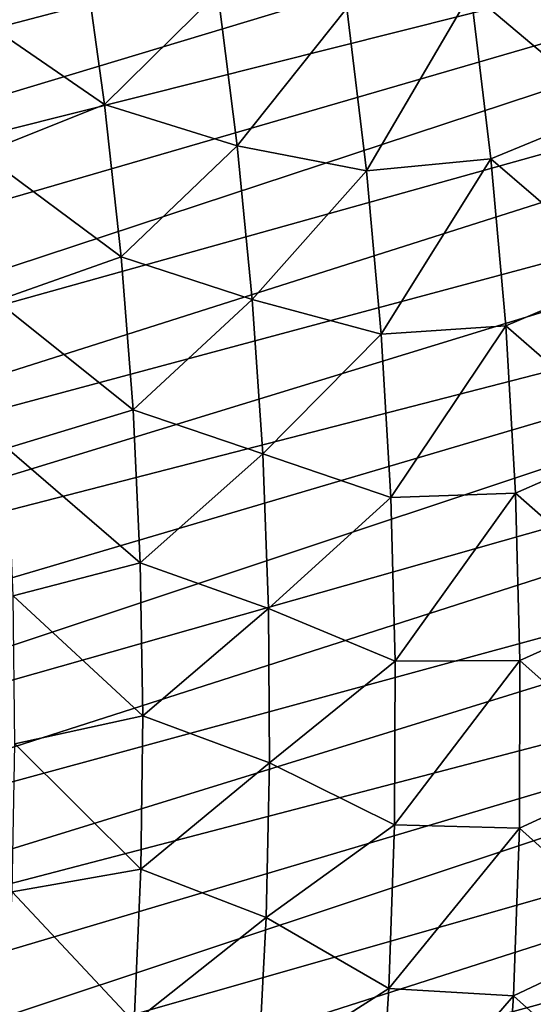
# Model space of a CAD drawing. Header units: millimetres. Extents: x -50 to 50, y -50 to 50.
# Tile 434 of 562: x 36.2 to 40, y -2.1 to 5.2. Entities that reach past the tile are written whole.
import ezdxf

# ---------------------------------------------------------------- set-up
doc = ezdxf.new("R2010")
doc.units = ezdxf.units.MM
doc.header["$LTSCALE"] = 65.185185
doc.layers.add('37', color=7, linetype='CONTINUOUS')
doc.layers.add('39', color=7, linetype='CONTINUOUS')

msp = doc.modelspace()

# ---------------------------------------------------------------- linework, layer by layer
at = {"layer": '37', "color": 15, "linetype": 'Continuous', "true_color": 0xaf503c}
for points in [[(40.5699, 4.5248, -5.5113), (39.5454, 5.3895, -6.0897), (40.4168, 5.7344, -5.5113), (40.5699, 4.5248, -5.5113)], [(36.8494, 4.5642, -7.7458), (35.8012, 5.2834, -8.271), (36.6938, 5.682, -7.7458), (36.8494, 4.5642, -7.7458)], [(36.8494, 4.5642, -7.7458), (36.6938, 5.682, -7.7458), (37.682, 5.3904, -7.207), (36.8494, 4.5642, -7.7458)], [(37.8263, 4.2608, -7.207), (36.8494, 4.5642, -7.7458), (37.682, 5.3904, -7.207), (37.8263, 4.2608, -7.207)], [(37.8263, 4.2608, -7.207), (37.682, 5.3904, -7.207), (38.6341, 5.2734, -6.655), (37.8263, 4.2608, -7.207)], [(38.7786, 4.0758, -6.655), (38.6341, 5.2734, -6.655), (39.5454, 5.3895, -6.0897), (38.7786, 4.0758, -6.655)], [(39.6931, 4.164, -6.0897), (38.7786, 4.0758, -6.655), (39.5454, 5.3895, -6.0897), (39.6931, 4.164, -6.0897)], [(39.6931, 4.164, -6.0897), (39.5454, 5.3895, -6.0897), (40.5699, 4.5248, -5.5113), (39.6931, 4.164, -6.0897)], [(35.9439, 4.2035, -8.271), (35.8012, 5.2834, -8.271), (36.8494, 4.5642, -7.7458), (35.9439, 4.2035, -8.271)], [(38.7786, 4.0758, -6.655), (37.8263, 4.2608, -7.207), (38.6341, 5.2734, -6.655), (38.7786, 4.0758, -6.655)], [(36.971, 3.4421, -7.7458), (35.9439, 4.2035, -8.271), (36.8494, 4.5642, -7.7458), (36.971, 3.4421, -7.7458)], [(36.971, 3.4421, -7.7458), (36.8494, 4.5642, -7.7458), (37.8263, 4.2608, -7.207), (36.971, 3.4421, -7.7458)], [(40.6869, 3.3111, -5.5113), (39.6931, 4.164, -6.0897), (40.5699, 4.5248, -5.5113), (40.6869, 3.3111, -5.5113)], [(37.9367, 3.1274, -7.207), (36.971, 3.4421, -7.7458), (37.8263, 4.2608, -7.207), (37.9367, 3.1274, -7.207)], [(37.9367, 3.1274, -7.207), (37.8263, 4.2608, -7.207), (38.7786, 4.0758, -6.655), (37.9367, 3.1274, -7.207)], [(36.054, 3.1198, -8.271), (35.9439, 4.2035, -8.271), (36.971, 3.4421, -7.7458), (36.054, 3.1198, -8.271)], [(38.8861, 2.8743, -6.655), (38.7786, 4.0758, -6.655), (39.6931, 4.164, -6.0897), (38.8861, 2.8743, -6.655)], [(39.8028, 2.9345, -6.0897), (38.8861, 2.8743, -6.655), (39.6931, 4.164, -6.0897), (39.8028, 2.9345, -6.0897)], [(39.8028, 2.9345, -6.0897), (39.6931, 4.164, -6.0897), (40.6869, 3.3111, -5.5113), (39.8028, 2.9345, -6.0897)], [(38.8861, 2.8743, -6.655), (37.9367, 3.1274, -7.207), (38.7786, 4.0758, -6.655), (38.8861, 2.8743, -6.655)], [(37.0585, 2.3168, -7.7458), (36.054, 3.1198, -8.271), (36.971, 3.4421, -7.7458), (37.0585, 2.3168, -7.7458)], [(37.0585, 2.3168, -7.7458), (36.971, 3.4421, -7.7458), (37.9367, 3.1274, -7.207), (37.0585, 2.3168, -7.7458)], [(40.7675, 2.0945, -5.5113), (39.8028, 2.9345, -6.0897), (40.6869, 3.3111, -5.5113), (40.7675, 2.0945, -5.5113)], [(36.1315, 2.0332, -8.271), (36.054, 3.1198, -8.271), (37.0585, 2.3168, -7.7458), (36.1315, 2.0332, -8.271)], [(38.0132, 1.9912, -7.207), (37.0585, 2.3168, -7.7458), (37.9367, 3.1274, -7.207), (38.0132, 1.9912, -7.207)], [(38.0132, 1.9912, -7.207), (37.9367, 3.1274, -7.207), (38.8861, 2.8743, -6.655), (38.0132, 1.9912, -7.207)], [(38.9563, 1.67, -6.655), (38.8861, 2.8743, -6.655), (39.8028, 2.9345, -6.0897), (38.9563, 1.67, -6.655)], [(39.8744, 1.7022, -6.0897), (38.9563, 1.67, -6.655), (39.8028, 2.9345, -6.0897), (39.8744, 1.7022, -6.0897)], [(39.8744, 1.7022, -6.0897), (39.8028, 2.9345, -6.0897), (40.7675, 2.0945, -5.5113), (39.8744, 1.7022, -6.0897)], [(38.9563, 1.67, -6.655), (38.0132, 1.9912, -7.207), (38.8861, 2.8743, -6.655), (38.9563, 1.67, -6.655)], [(37.1117, 1.1894, -7.7458), (36.1315, 2.0332, -8.271), (37.0585, 2.3168, -7.7458), (37.1117, 1.1894, -7.7458)], [(37.1117, 1.1894, -7.7458), (37.0585, 2.3168, -7.7458), (38.0132, 1.9912, -7.207), (37.1117, 1.1894, -7.7458)], [(36.1763, 0.9448, -8.271), (36.1315, 2.0332, -8.271), (37.1117, 1.1894, -7.7458), (36.1763, 0.9448, -8.271)], [(40.8118, 0.8761, -5.5113), (39.8744, 1.7022, -6.0897), (40.7675, 2.0945, -5.5113), (40.8118, 0.8761, -5.5113)], [(38.0557, 0.8532, -7.207), (37.1117, 1.1894, -7.7458), (38.0132, 1.9912, -7.207), (38.0557, 0.8532, -7.207)], [(38.0557, 0.8532, -7.207), (38.0132, 1.9912, -7.207), (38.9563, 1.67, -6.655), (38.0557, 0.8532, -7.207)], [(38.9892, 0.4641, -6.655), (38.0557, 0.8532, -7.207), (38.9563, 1.67, -6.655), (38.9892, 0.4641, -6.655)], [(38.9892, 0.4641, -6.655), (38.9563, 1.67, -6.655), (39.8744, 1.7022, -6.0897), (38.9892, 0.4641, -6.655)], [(39.9079, 0.4683, -6.0897), (38.9892, 0.4641, -6.655), (39.8744, 1.7022, -6.0897), (39.9079, 0.4683, -6.0897)], [(39.9079, 0.4683, -6.0897), (39.8744, 1.7022, -6.0897), (40.8118, 0.8761, -5.5113), (39.9079, 0.4683, -6.0897)], [(37.1306, 0.0609, -7.7458), (36.1763, 0.9448, -8.271), (37.1117, 1.1894, -7.7458), (37.1306, 0.0609, -7.7458)], [(37.1306, 0.0609, -7.7458), (37.1117, 1.1894, -7.7458), (38.0557, 0.8532, -7.207), (37.1306, 0.0609, -7.7458)], [(36.1882, -0.1444, -8.271), (36.1763, 0.9448, -8.271), (37.1306, 0.0609, -7.7458), (36.1882, -0.1444, -8.271)], [(40.8197, -0.3432, -5.5113), (39.9079, 0.4683, -6.0897), (40.8118, 0.8761, -5.5113), (40.8197, -0.3432, -5.5113)], [(38.0641, -0.2855, -7.207), (37.1306, 0.0609, -7.7458), (38.0557, 0.8532, -7.207), (38.0641, -0.2855, -7.207)], [(38.0641, -0.2855, -7.207), (38.0557, 0.8532, -7.207), (38.9892, 0.4641, -6.655), (38.0641, -0.2855, -7.207)], [(38.9848, -0.7422, -6.655), (38.0641, -0.2855, -7.207), (38.9892, 0.4641, -6.655), (38.9848, -0.7422, -6.655)], [(38.9848, -0.7422, -6.655), (38.9892, 0.4641, -6.655), (39.9079, 0.4683, -6.0897), (38.9848, -0.7422, -6.655)], [(39.9033, -0.7661, -6.0897), (38.9848, -0.7422, -6.655), (39.9079, 0.4683, -6.0897), (39.9033, -0.7661, -6.0897)], [(39.9033, -0.7661, -6.0897), (39.9079, 0.4683, -6.0897), (40.8197, -0.3432, -5.5113), (39.9033, -0.7661, -6.0897)], [(37.1153, -1.0677, -7.7458), (36.1882, -0.1444, -8.271), (37.1306, 0.0609, -7.7458), (37.1153, -1.0677, -7.7458)], [(37.1153, -1.0677, -7.7458), (37.1306, 0.0609, -7.7458), (38.0641, -0.2855, -7.207), (37.1153, -1.0677, -7.7458)], [(36.1674, -1.2335, -8.271), (36.1882, -0.1444, -8.271), (37.1153, -1.0677, -7.7458), (36.1674, -1.2335, -8.271)], [(38.0385, -1.424, -7.207), (37.1153, -1.0677, -7.7458), (38.0641, -0.2855, -7.207), (38.0385, -1.424, -7.207)], [(38.0385, -1.424, -7.207), (38.0641, -0.2855, -7.207), (38.9848, -0.7422, -6.655), (38.0385, -1.424, -7.207)], [(40.7912, -1.5621, -5.5113), (39.9033, -0.7661, -6.0897), (40.8197, -0.3432, -5.5113), (40.7912, -1.5621, -5.5113)], [(38.9431, -1.9477, -6.655), (38.0385, -1.424, -7.207), (38.9848, -0.7422, -6.655), (38.9431, -1.9477, -6.655)], [(38.9431, -1.9477, -6.655), (38.9848, -0.7422, -6.655), (39.9033, -0.7661, -6.0897), (38.9431, -1.9477, -6.655)], [(39.8604, -1.9997, -6.0897), (38.9431, -1.9477, -6.655), (39.9033, -0.7661, -6.0897), (39.8604, -1.9997, -6.0897)], [(39.8604, -1.9997, -6.0897), (39.9033, -0.7661, -6.0897), (40.7912, -1.5621, -5.5113), (39.8604, -1.9997, -6.0897)], [(37.0656, -2.1953, -7.7458), (36.1674, -1.2335, -8.271), (37.1153, -1.0677, -7.7458), (37.0656, -2.1953, -7.7458)], [(37.0656, -2.1953, -7.7458), (37.1153, -1.0677, -7.7458), (38.0385, -1.424, -7.207), (37.0656, -2.1953, -7.7458)], [(36.1138, -2.3215, -8.271), (36.1674, -1.2335, -8.271), (37.0656, -2.1953, -7.7458), (36.1138, -2.3215, -8.271)], [(37.9788, -2.5612, -7.207), (37.0656, -2.1953, -7.7458), (38.0385, -1.424, -7.207), (37.9788, -2.5612, -7.207)], [(37.9788, -2.5612, -7.207), (38.0385, -1.424, -7.207), (38.9431, -1.9477, -6.655), (37.9788, -2.5612, -7.207)], [(40.7263, -2.7797, -5.5113), (39.8604, -1.9997, -6.0897), (40.7912, -1.5621, -5.5113), (40.7263, -2.7797, -5.5113)], [(38.8642, -3.1515, -6.655), (37.9788, -2.5612, -7.207), (38.9431, -1.9477, -6.655), (38.8642, -3.1515, -6.655)], [(38.8642, -3.1515, -6.655), (38.9431, -1.9477, -6.655), (39.8604, -1.9997, -6.0897), (38.8642, -3.1515, -6.655)], [(39.7794, -3.2314, -6.0897), (38.8642, -3.1515, -6.655), (39.8604, -1.9997, -6.0897), (39.7794, -3.2314, -6.0897)], [(39.7794, -3.2314, -6.0897), (39.8604, -1.9997, -6.0897), (40.7263, -2.7797, -5.5113), (39.7794, -3.2314, -6.0897)]]:
    msp.add_3dface(points, dxfattribs=at)
at = {"layer": '39', "color": 15, "linetype": 'Continuous', "true_color": 0xaf503c}
for points in [[(30.57, 5.1324, 4.5), (48.4369, 11.125, 4.5), (30.4463, 5.8221, 4.5), (30.57, 5.1324, 4.5)], [(48.6277, 10.2586, 4.5), (48.4369, 11.125, 4.5), (30.57, 5.1324, 4.5), (48.6277, 10.2586, 4.5)], [(30.6781, 4.4402, 4.5), (48.6277, 10.2586, 4.5), (30.57, 5.1324, 4.5), (30.6781, 4.4402, 4.5)], [(48.803, 9.389, 4.5), (48.6277, 10.2586, 4.5), (30.6781, 4.4402, 4.5), (48.803, 9.389, 4.5)], [(30.7706, 3.7457, 4.5), (48.803, 9.389, 4.5), (30.6781, 4.4402, 4.5), (30.7706, 3.7457, 4.5)], [(48.9628, 8.5163, 4.5), (48.803, 9.389, 4.5), (30.7706, 3.7457, 4.5), (48.9628, 8.5163, 4.5)], [(30.8473, 3.0493, 4.5), (48.9628, 8.5163, 4.5), (30.7706, 3.7457, 4.5), (30.8473, 3.0493, 4.5)], [(49.1069, 7.641, 4.5), (48.9628, 8.5163, 4.5), (30.8473, 3.0493, 4.5), (49.1069, 7.641, 4.5)], [(30.9083, 2.3513, 4.5), (49.1069, 7.641, 4.5), (30.8473, 3.0493, 4.5), (30.9083, 2.3513, 4.5)], [(30.9535, 1.6522, 4.5), (49.1069, 7.641, 4.5), (30.9083, 2.3513, 4.5), (30.9535, 1.6522, 4.5)], [(49.2355, 6.7632, 4.5), (49.1069, 7.641, 4.5), (30.9535, 1.6522, 4.5), (49.2355, 6.7632, 4.5)], [(30.9829, 0.9522, 4.5), (49.2355, 6.7632, 4.5), (30.9535, 1.6522, 4.5), (30.9829, 0.9522, 4.5)], [(49.3483, 5.8833, 4.5), (49.2355, 6.7632, 4.5), (30.9829, 0.9522, 4.5), (49.3483, 5.8833, 4.5)], [(30.9964, 0.2516, 4.5), (49.3483, 5.8833, 4.5), (30.9829, 0.9522, 4.5), (30.9964, 0.2516, 4.5)], [(49.4454, 5.0015, 4.5), (49.3483, 5.8833, 4.5), (30.9964, 0.2516, 4.5), (49.4454, 5.0015, 4.5)], [(30.976, -1.1494, 4.5), (49.4454, 5.0015, 4.5), (30.9941, -0.4489, 4.5), (30.976, -1.1494, 4.5)], [(49.5267, 4.1181, 4.5), (49.4454, 5.0015, 4.5), (30.976, -1.1494, 4.5), (49.5267, 4.1181, 4.5)], [(30.9941, -0.4489, 4.5), (49.4454, 5.0015, 4.5), (30.9964, 0.2516, 4.5), (30.9941, -0.4489, 4.5)], [(30.9421, -1.8491, 4.5), (49.5267, 4.1181, 4.5), (30.976, -1.1494, 4.5), (30.9421, -1.8491, 4.5)], [(49.5923, 3.2334, 4.5), (49.5267, 4.1181, 4.5), (30.9421, -1.8491, 4.5), (49.5923, 3.2334, 4.5)], [(30.8923, -2.5481, 4.5), (49.5923, 3.2334, 4.5), (30.9421, -1.8491, 4.5), (30.8923, -2.5481, 4.5)], [(49.6421, 2.3477, 4.5), (49.5923, 3.2334, 4.5), (30.8923, -2.5481, 4.5), (49.6421, 2.3477, 4.5)], [(30.7455, -3.9415, 4.5), (49.6421, 2.3477, 4.5), (30.8268, -3.2456, 4.5), (30.7455, -3.9415, 4.5)], [(49.676, 1.4612, 4.5), (49.6421, 2.3477, 4.5), (30.7455, -3.9415, 4.5), (49.676, 1.4612, 4.5)], [(30.8268, -3.2456, 4.5), (49.6421, 2.3477, 4.5), (30.8923, -2.5481, 4.5), (30.8268, -3.2456, 4.5)], [(30.6485, -4.6354, 4.5), (49.676, 1.4612, 4.5), (30.7455, -3.9415, 4.5), (30.6485, -4.6354, 4.5)], [(49.6941, 0.5743, 4.5), (49.676, 1.4612, 4.5), (30.6485, -4.6354, 4.5), (49.6941, 0.5743, 4.5)], [(30.5359, -5.3269, 4.5), (49.6941, 0.5743, 4.5), (30.6485, -4.6354, 4.5), (30.5359, -5.3269, 4.5)], [(49.6964, -0.3129, 4.5), (49.6941, 0.5743, 4.5), (30.5359, -5.3269, 4.5), (49.6964, -0.3129, 4.5)], [(30.2639, -6.7013, 4.5), (49.6964, -0.3129, 4.5), (30.4076, -6.0157, 4.5), (30.2639, -6.7013, 4.5)], [(49.6829, -1.1999, 4.5), (49.6964, -0.3129, 4.5), (30.2639, -6.7013, 4.5), (49.6829, -1.1999, 4.5)], [(30.4076, -6.0157, 4.5), (49.6964, -0.3129, 4.5), (30.5359, -5.3269, 4.5), (30.4076, -6.0157, 4.5)], [(30.1046, -7.3837, 4.5), (49.6829, -1.1999, 4.5), (30.2639, -6.7013, 4.5), (30.1046, -7.3837, 4.5)], [(49.6535, -2.0866, 4.5), (49.6829, -1.1999, 4.5), (30.1046, -7.3837, 4.5), (49.6535, -2.0866, 4.5)]]:
    msp.add_3dface(points, dxfattribs=at)

doc.saveas('drawing.dxf')
